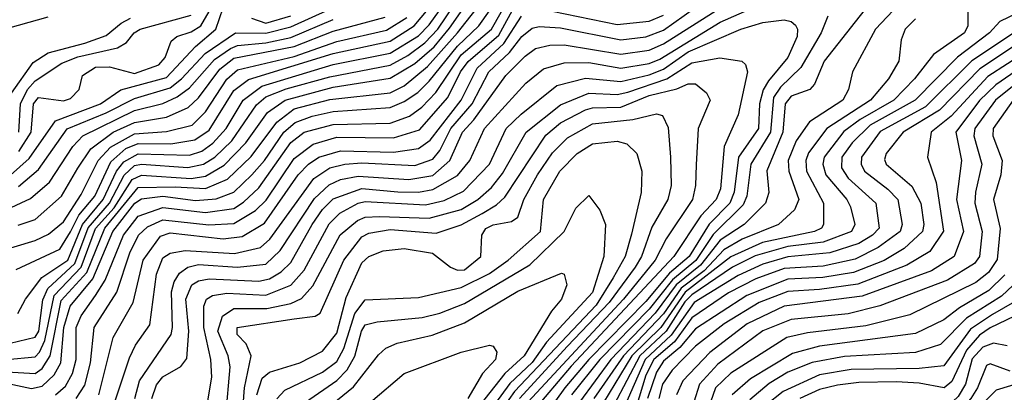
# Model space of a CAD drawing. Extents: x 501367 to 657802, y 482273 to 547541.
# Tile 480 of 656: x 569692 to 572465, y 531442 to 532492. Entities that reach past the tile are written whole.
import ezdxf

# ---------------------------------------------------------------- set-up
doc = ezdxf.new("R2010")
doc.units = 0

msp = doc.modelspace()

# ---------------------------------------------------------------- linework, layer by layer
at = {"layer": '0CON20XD'}
for points in [[(569792.3, 531435), (569820.5, 531459.5), (569839.9, 531495), (569850.4, 531535), (569850.8, 531625), (569865, 531657.4), (569905.1, 531715), (569931.9, 531758.1), (569984.4, 531885), (570025, 531938.2), (570095, 531963.2), (570215, 531948.8), (570295, 531960.5), (570322.3, 531977.7), (570365, 532018.3), (570455, 532145.9), (570492.7, 532175), (570575, 532197.1), (570735, 532200.4), (570789.5, 532220.5), (570824.6, 532245.4), (570863.6, 532286.4), (570935, 532393.2), (571020.5, 532465), (571095, 532596.7)], [(570063.7, 531425), (570076.5, 531463.5), (570095, 531486.2), (570145.2, 531514.8), (570162.5, 531537.5), (570168.3, 531615), (570159.8, 531705), (570176.7, 531745), (570195, 531756.1), (570225, 531762.4), (570365, 531755.7), (570395, 531761.7), (570428.4, 531781.6), (570455, 531807.7), (570515, 531915.2), (570545, 531957.6), (570575, 531987.1), (570655, 532016.4), (570757.1, 532007.1), (570815, 532006), (570855, 532013.3), (570925, 532053.4), (570959.8, 532095), (571001, 532185), (571117.1, 532312.9), (571166.8, 532353.2), (571225, 532370.8), (571295, 532371.1), (571385, 532355.1), (571465, 532368.1), (571495, 532380.8), (571665, 532485.1), (571855, 532569.2)], [(569655, 531534.9), (569735, 531542.6), (569747.4, 531555), (569762, 531588), (569789.1, 531715), (569865, 531794.5), (569905, 531903.7), (569957.7, 531962.3), (570008.3, 532041.7), (570035, 532054.1), (570175, 532044.8), (570215, 532050.8), (570267.9, 532082.1), (570328.4, 532145), (570389.7, 532230.3), (570439.6, 532265), (570575, 532301.7), (570735, 532326.9), (570805, 532368.5), (570858.9, 532415), (570902.4, 532467.6), (570959.5, 532550.5)], [(569655, 531500.1), (569735, 531495.6), (569755, 531509.1), (569777.5, 531545), (569808.8, 531701.2), (569880.5, 531779.5), (569931, 531905), (570025, 532019.6), (570129.1, 532020.9), (570215, 532016.6), (570277.2, 532042.8), (570343.2, 532106.8), (570416.3, 532203.7), (570465, 532240.7), (570565, 532267.2), (570735, 532286.1), (570775, 532306), (570840.2, 532359.8), (570925.1, 532455), (570987.6, 532535)], [(569665, 531581), (569735, 531597.8), (569745.8, 531615), (569757, 531703), (569770.4, 531735), (569846.7, 531805), (569884.4, 531905.6), (569944.5, 531975), (569986.1, 532053.9), (570015, 532081), (570035, 532084.8), (570165, 532075.9), (570209.8, 532085), (570241.7, 532105), (570289.1, 532150.9), (570358.2, 532251.8), (570385.2, 532274.8), (570442.5, 532297.5), (570565, 532331.2), (570735, 532363.9), (570785, 532390.7), (570833.2, 532426.8), (570869.2, 532465), (570916.5, 532535)], [(569665.9, 532054.1), (569718.6, 532101.4), (569792.8, 532207.2), (569919.6, 532255), (569976.1, 532293.9), (570105, 532328.7), (570186.6, 532416.6), (570244.4, 532465), (570265, 532525.2)], [(569681.3, 531788.7), (569805, 531845.2), (569835, 531894.5), (569858.6, 531941.4), (569903.2, 531995), (569948.7, 532091.3), (569991, 532129), (570025, 532143.3), (570117.3, 532142.7), (570185, 532153.3), (570225, 532180.5), (570295, 532292.4), (570336.3, 532323.7), (570575, 532396.7), (570735, 532431.2), (570802.5, 532475), (570861.5, 532545)], [(569686, 531664), (569708.1, 531705), (569753.8, 531766.2), (569826.8, 531815), (569868.2, 531915), (569926.4, 531985), (569963.8, 532065), (569985, 532091.9), (570025, 532114.3), (570170.3, 532110.3), (570205, 532122), (570235.9, 532144.1), (570273.1, 532185), (570321.5, 532265), (570374.1, 532305), (570575, 532365.6), (570735, 532397.9), (570815, 532446.7), (570845, 532477.3), (570886.1, 532535)], [(569689.1, 532120.9), (569724.2, 532175), (569730.9, 532255), (569745, 532272.5), (569815, 532263.6), (569835, 532270), (569859.3, 532295), (569868.6, 532335), (569905, 532358.2), (569945, 532358.9), (570015, 532340.3), (570083.3, 532365), (570101.6, 532385), (570118.3, 532431.7), (570134.6, 532445), (570175, 532457.6), (570202.1, 532475), (570245, 532549.4)], [(569850.9, 531425), (569875, 531462.4), (569891.2, 531525), (569901.7, 531625), (569965.1, 531724.9), (570001.9, 531835), (570026, 531885), (570051.3, 531908.7), (570095, 531928.6), (570224.1, 531914.1), (570295, 531917.9), (570355.8, 531954.2), (570386.2, 531983.8), (570465, 532101.1), (570518.5, 532141.5), (570585, 532160.7), (570745, 532159.4), (570818.1, 532181.9), (570897.2, 532272.8), (570933.7, 532345), (570955, 532374.4), (571041.4, 532448.6), (571091, 532539)], [(569955.5, 531404.5), (570000.7, 531539.3), (570017.9, 531575), (570057.7, 531632.3), (570077.1, 531775), (570095, 531820.7), (570115, 531834.5), (570157.8, 531842.2), (570296.5, 531833.5), (570369.7, 531850.3), (570396.4, 531873.6), (570520.6, 532045), (570565, 532074.7), (570607.1, 532085), (570655, 532088.5), (570805, 532081.3), (570855, 532099.5), (570875, 532123.7), (570906.4, 532185), (570966.6, 532255), (571013.2, 532345), (571070.9, 532399.1), (571106.1, 532445), (571135, 532468.5), (571155, 532472.8), (571215, 532469), (571385, 532435.5), (571455, 532443.5), (571505, 532462.3), (571621.8, 532545)], [(570015.6, 531425), (570028.9, 531475), (570117.9, 531605), (570122.3, 531625), (570119.3, 531725), (570126.4, 531753.6), (570142.2, 531777.8), (570165.5, 531794.5), (570195, 531802.4), (570305.1, 531794.9), (570385, 531803.4), (570425, 531841.9), (570521.7, 531988.3), (570562.9, 532027.1), (570595, 532041.9), (570645, 532051.5), (570787.8, 532042.2), (570855, 532053.4), (570903.3, 532095), (570938.5, 532175), (570970.6, 532209.4), (571060.8, 532335), (571115, 532389.2), (571145, 532410.6), (571185, 532420), (571225, 532421.1), (571385, 532394.7), (571465, 532405.9), (571505, 532424.2), (571689.5, 532540.5)], [(572083.7, 532535), (571958, 532375), (571930.1, 532309.9), (571917.3, 532295), (571865, 532276.2), (571847.5, 532255), (571841.6, 532175), (571796.4, 532066.4), (571801.6, 532005), (571792.5, 531975), (571732.6, 531915), (571665, 531870.9), (571609.2, 531800.8), (571540.8, 531745), (571481.7, 531665), (571356.8, 531535), (571268.8, 531415)], [(572168.1, 532535), (572102.1, 532465), (572037.3, 532345), (572026.7, 532295), (572010.4, 532265), (571916.2, 532203.8), (571878.9, 532151.1), (571856.4, 532095), (571858.6, 532065), (571885.9, 531985), (571874.1, 531955.9), (571829.1, 531915), (571726.5, 531873.5), (571675, 531843.7), (571619.5, 531785), (571554.5, 531735.5), (571505, 531663.8), (571392.3, 531545), (571308.6, 531425)], [(572362, 532525), (572362, 532475), (572353, 532455), (572265.9, 532394.1), (572212.4, 532325), (572153.9, 532265), (572059.1, 532210.9), (572012.8, 532177.2), (571957.4, 532105), (571954.4, 532085), (571962.4, 532055), (572021.2, 531985), (572031.5, 531965), (572044.4, 531915), (572035, 531895.2), (571955, 531865.4), (571855, 531852.9), (571763.4, 531826.6), (571699.6, 531795), (571585, 531717.4), (571565, 531696.8), (571512.7, 531615), (571438.5, 531545), (571365, 531406)], [(569771.3, 532498.7), (569471.8, 532415)], [(569575, 531485.4), (569725, 531453.3), (569755, 531459.5), (569788.4, 531491.6), (569807.3, 531525), (569815.6, 531625), (569833.5, 531685), (569898, 531762), (569953.6, 531895), (570015.8, 531975), (570035, 531987.6), (570095, 531994.8), (570187, 531983), (570245, 531987), (570295, 532005.9), (570345.5, 532054.5), (570381.3, 532095), (570435.3, 532175), (570467.2, 532202.8), (570515, 532220.6), (570575, 532233.5), (570735, 532244.7), (570775, 532261.9), (570812.8, 532287.2), (570845, 532318.6), (570925, 532417.8), (570985.1, 532475), (571015, 532516.4)], [(569615.6, 531834.4), (569735, 531869.7), (569772.4, 531887.6), (569815, 531922.9), (569865, 531999.5), (569912.4, 532095), (569947.6, 532132.4), (570015, 532170.4), (570105, 532176.6), (570177.5, 532195), (570215, 532232.4), (570275, 532324.6), (570305, 532350.8), (570465, 532388.5), (570585, 532430.5), (570725, 532462.1), (570781.9, 532498.1)], [(569668.2, 532285), (569729.1, 532370.9), (569771.7, 532398.3), (569875.4, 532425.4), (569935, 532447.3), (569977.5, 532482.5), (570003.8, 532496.2)], [(569687.2, 531912.8), (569735, 531928.8), (569809.7, 531995), (569855, 532073.8), (569892.3, 532127.7), (569954.8, 532175), (570015, 532202.2), (570105, 532217.7), (570165.8, 532244.3), (570195, 532271.8), (570255, 532352.3), (570295, 532383.7), (570465, 532416.5), (570575, 532459.5), (570721.3, 532498.7)], [(569687.9, 532022.1), (569745, 532069.5), (569825.1, 532184.9), (569935, 532229.1), (570015, 532270.3), (570115, 532300.4), (570147.6, 532325), (570213.7, 532396.3), (570299.6, 532455), (570385, 532453.7), (570455, 532471.7), (570565, 532521.6)], [(569688.8, 532175), (569693.9, 532255), (569713.5, 532295), (569735, 532319.6), (569810.6, 532369.4), (569855, 532387.4), (569967, 532413), (569992.1, 532427.9), (570014.4, 532455), (570031.3, 532465), (570175, 532504.2)], [(569914.6, 531435), (569955, 531596.7), (570011.2, 531695), (570039, 531815), (570087.9, 531882.1), (570115, 531891.5), (570265, 531874.3), (570318.7, 531881.3), (570381.1, 531918.9), (570476.1, 532055), (570504.8, 532085), (570534.4, 532105), (570595, 532122.8), (570745, 532118.9), (570815, 532129.2), (570847.5, 532152.5), (570934.9, 532265), (570979.9, 532355), (571055, 532424.7), (571105, 532501.7)], [(570345, 532495.8), (570385, 532481.8), (570455, 532503.2)], [(571155, 532523.6), (571375, 532478.4), (571465, 532487.4), (571505.5, 532505)], [(571968.2, 532501.8), (571949.2, 532455), (571892.3, 532357.7), (571835, 532301.9), (571815, 532272.6), (571806.1, 532175), (571751, 532085), (571739.8, 531995), (571729.6, 531970.4), (571645, 531886.7), (571596.2, 531813.8), (571530.6, 531759.4), (571465, 531676.9), (571325.7, 531535), (571246.4, 531435)], [(572505, 532512.4), (572452.8, 532487.2), (572423.8, 532455), (572333.3, 532386.7), (572214.5, 532265), (572086.9, 532195), (572036.9, 532145), (572007.9, 532105), (572006.8, 532075), (572025, 532045.5), (572102.9, 531975), (572112.3, 531905), (572094.1, 531885), (572055, 531862), (571973.8, 531835), (571855, 531823.9), (571785, 531803.1), (571715, 531771.2), (571591.6, 531695), (571526.4, 531603.6), (571453.5, 531535), (571374.9, 531355.1)], [(569655, 531957.7), (569721.6, 531988.4), (569775.4, 532034.6), (569841, 532135), (569869.4, 532165), (570015, 532236.1), (570095, 532256.2), (570135.5, 532274.5), (570169.7, 532300.3), (570239.9, 532380.1), (570285, 532411), (570305, 532418.9), (570385, 532426.7), (570455, 532442), (570575, 532492.6)], [(570221.9, 531418.1), (570233.1, 531485), (570229.7, 531535), (570210.2, 531625), (570210.2, 531685), (570217.6, 531705), (570235, 531715.4), (570275, 531722.1), (570385, 531716.3), (570455, 531744), (570493.2, 531786.8), (570563.1, 531916.9), (570593.5, 531946.5), (570645, 531974.9), (570665, 531979.6), (570835, 531970.7), (570887.3, 531982.7), (570941.3, 532008.7), (571015, 532084.8), (571062.3, 532185), (571103.8, 532226.2), (571205, 532306.4), (571285, 532327.3), (571385, 532318.1), (571465, 532336.6), (571505, 532352.4), (571575, 532401), (571723.4, 532465), (571785, 532484.3), (571845, 532491.5), (571865, 532487), (571876.6, 532476.6), (571882.6, 532465), (571881.2, 532445), (571855.8, 532385), (571800.5, 532319.5), (571786.1, 532293.9), (571775.3, 532255), (571772.6, 532185), (571716.8, 532105), (571703.8, 532006.2), (571691.9, 531975), (571634.1, 531915.9), (571577.3, 531825), (571521.9, 531778.1), (571455, 531698.1), (571294.4, 531535), (571226.9, 531455), (571148.7, 531345)], [(572215, 532494), (572186, 532465), (572174.3, 532435), (572167.8, 532375), (572139.1, 532325), (572087.9, 532265), (571964.9, 532185.1), (571913.5, 532116.5), (571906.1, 532095), (571908.1, 532065), (571955.5, 531975), (571955.7, 531915), (571950.5, 531905), (571930.4, 531895), (571784.2, 531864.2), (571695, 531824.1), (571566, 531724), (571498, 531625), (571416.3, 531545), (571336.1, 531413.9)], [(572578.2, 532475), (572396.2, 532353.8), (572282.7, 532237.3), (572180.4, 532175), (572132.6, 532115), (572127.7, 532097.7), (572131.9, 532085), (572205, 532022.6), (572230, 531975), (572238, 531915), (572234.8, 531895), (572182.8, 531847.2), (572126.4, 531813.6), (572040.6, 531779.4), (571954.3, 531765.7), (571855, 531761.1), (571739.5, 531715), (571595, 531620.8), (571551.5, 531568.5), (571505, 531530.2), (571485, 531498.9), (571459.7, 531425)], [(572508.3, 532465), (572373.7, 532376.3), (572243.2, 532246.8), (572115, 532177.3), (572062.9, 532105), (572062.1, 532085), (572071, 532065), (572137.4, 532015), (572165.5, 531985), (572177.7, 531915), (572171.5, 531895), (572109.9, 531850.1), (572045, 531817.2), (571955, 531798), (571845, 531790.8), (571765, 531761.7), (571687.8, 531722.2), (571585, 531651.8), (571536.1, 531585), (571478.3, 531535), (571455, 531490.6), (571410.9, 531345)], [(572585, 532439.2), (572418.4, 532331.6), (572315, 532219.9), (572259.4, 532175), (572248.4, 532105), (572273.6, 532033.6), (572293.6, 531896.4), (572255, 531839), (572190.3, 531800.3), (572052.8, 531747.2), (571945, 531731.8), (571855, 531726.7), (571774.8, 531695), (571675.8, 531635), (571595, 531572.1), (571529.3, 531505), (571501.9, 531465), (571491.9, 531425)], [(572610.7, 532425), (572441.2, 532308.8), (572395, 532264.3), (572328.5, 532175), (572344.5, 532095), (572330.9, 531985), (572350.3, 531895), (572323.9, 531825), (572259.7, 531785), (572065, 531712.9), (571845, 531684.7), (571741, 531635), (571635.2, 531554.8), (571559.6, 531475), (571541.4, 531435)], [(570272.2, 531375), (570284.1, 531514.1), (570279, 531545), (570250, 531615), (570263.1, 531656.9), (570295, 531678.6), (570388.2, 531678.2), (570455, 531692.6), (570485, 531706.7), (570517.4, 531742.6), (570594.2, 531885.7), (570643.3, 531926.7), (570665, 531935.3), (570705, 531938), (570845, 531932.5), (570935, 531957.4), (570982, 531985), (571021, 532019), (571051.3, 532058.7), (571118.2, 532175), (571215, 532252.2), (571295, 532285.3), (571375, 532281.2), (571405, 532287.7), (571514.5, 532325), (571585, 532370.6), (571664.1, 532384.1), (571725.3, 532375.3), (571735.8, 532365.8), (571741.8, 532345), (571715, 532224.3), (571675.8, 532135), (571665.7, 532015.7), (571653.3, 531985), (571610.4, 531939.6), (571534.2, 531825), (571245, 531515.6), (571135, 531386)], [(572554.1, 532355.9), (572440.4, 532265), (572381.7, 532185), (572379.2, 532165), (572402, 532085), (572383.6, 532006.4), (572382.1, 531975), (572403, 531895), (572394.9, 531825.1), (572381, 531805), (572305, 531758), (572114.6, 531685.5), (572025, 531663.3), (571865, 531647.4), (571785, 531615.6), (571658.4, 531521.6), (571606.4, 531465), (571590.6, 531415)], [(570316.6, 531343.4), (570324.6, 531455.4), (570343.8, 531545), (570329.2, 531579.2), (570304.4, 531605), (570304.3, 531625), (570465, 531649.3), (570523.6, 531656.4), (570537.8, 531665), (570604.3, 531815), (570655, 531880.7), (570675, 531890.4), (570735, 531901.2), (570865, 531890.3), (570935, 531914.4), (570994.2, 531945.8), (571035, 531970.7), (571057.7, 531992.3), (571173.5, 532166.5), (571215, 532201.1), (571285, 532237.8), (571305, 532243.8), (571385, 532245.7), (571465, 532278), (571542.6, 532297.4), (571575, 532311.6), (571595, 532311.1), (571626, 532286), (571636.4, 532265), (571602.4, 532185), (571597.2, 532082.8), (571595.6, 532025), (571586.6, 531985), (571512.2, 531875), (571481.4, 531815), (571392.3, 531705), (571123.2, 531415)], [(572489.9, 532265), (572433.5, 532185), (572432.4, 532165), (572458.9, 532095), (572455.1, 532055), (572434.6, 531985), (572453.5, 531903.5), (572445, 531816.8), (572420.3, 531779.7), (572385, 531751.5), (572199, 531661), (572075, 531629.3), (571910.4, 531609.6), (571852.9, 531597.1), (571695, 531495.9), (571651.5, 531455), (571637.5, 531415)], [(570359.2, 531435), (570375, 531482.5), (570395, 531499.4), (570480.4, 531525), (570545, 531558.1), (570585, 531608.6), (570611, 531709), (570655, 531807.2), (570674.7, 531825.3), (570715, 531840.7), (570775, 531847.7), (570854.7, 531834.7), (570905, 531794.8), (570925, 531786.2), (570945, 531787), (570990.7, 531825), (570993, 531885), (571005, 531903.9), (571025, 531913.7), (571076.6, 531923.4), (571094.4, 531935.6), (571111.7, 531985), (571150.4, 532055), (571192.9, 532117.1), (571235, 532158.7), (571305, 532198.8), (571418.8, 532211.2), (571485, 532226.7), (571502.4, 532222.4), (571518.3, 532188.3), (571525.2, 532105), (571526.5, 532025), (571517.5, 531985), (571472.4, 531907.6), (571442.9, 531825), (571425.3, 531795), (571351.8, 531695), (571235, 531572.5), (571099.3, 531425)], [(570415.9, 531424.1), (570438.8, 531448.8), (570545, 531499.2), (570585, 531529), (570604.4, 531565.6), (570635.9, 531664.1), (570665, 531703.2), (570815, 531709.5), (570935, 531737.2), (571015, 531776.8), (571067.6, 531815), (571158.5, 531895), (571167.1, 531985), (571212.7, 532065), (571262, 532115), (571305, 532142.6), (571375, 532149.3), (571402, 532142), (571430, 532115), (571444.2, 532065), (571442.4, 532005), (571415, 531887.5), (571397, 531825), (571363, 531765), (571315, 531688.2), (571085, 531444.4), (571021.5, 531355)], [(570497.1, 531415), (570585, 531476.1), (570614.1, 531505.9), (570635.7, 531544.3), (570654.1, 531615), (570665, 531632.4), (570698.7, 531641.3), (570825, 531653.3), (570875.4, 531665), (570945, 531692.5), (571128.3, 531801.8), (571225.3, 531895), (571258.5, 531961.5), (571295, 531996.7), (571325.4, 531955), (571341.6, 531915), (571337.1, 531825), (571305, 531723.8), (571176, 531584), (571135, 531526.2), (571072.6, 531467.4), (570975.6, 531335)], [(570541.7, 531385), (570632.3, 531457.7), (570702, 531548), (570723.1, 531566.9), (570755, 531580.7), (570853.7, 531603.7), (570945, 531638.4), (571095, 531727.7), (571217.9, 531777.9), (571225.4, 531775), (571232.8, 531745), (571217.7, 531705), (571189.5, 531670.5), (571112.4, 531545), (571058.6, 531495), (570959.6, 531370.4)], [(572466.4, 531773.6), (572421.1, 531728.9), (572339.2, 531680.8), (572295, 531646.4), (572215, 531608.4), (571945, 531572.7), (571868.6, 531551.4), (571749.9, 531480.1), (571698.3, 531435)], [(572523.3, 531775), (572457, 531713), (572358.6, 531651.4), (572285, 531576.8), (572215, 531554.3), (572015, 531542.8), (571923.5, 531526.5), (571855, 531499.1), (571803.1, 531466.9), (571748.7, 531421.3)], [(572524.8, 531715), (572431.8, 531661.8), (572369.7, 531620.3), (572295, 531517.2), (572225, 531509.1), (572033.7, 531506.3), (571945, 531492), (571842, 531445), (571792.7, 531405)], [(572587.8, 531702.2), (572425, 531623.9), (572395, 531603), (572359.1, 531560.9), (572317, 531473), (572295.3, 531455), (572225, 531468.1), (572161.7, 531471.7), (572055, 531470.2), (571995, 531462.5), (571945, 531450.4), (571889.4, 531425)], [(570679.7, 531415), (570775, 531495.3), (570935, 531555.7), (571015, 531575.6), (571025, 531571.9), (571035.9, 531555), (571031.6, 531535), (570994.8, 531495.2), (570954, 531425)], [(572473.3, 531573.3), (572435, 531580.4), (572405, 531569.1), (572375, 531537), (572355.4, 531465), (572335, 531430.9), (572305, 531402.5), (572258.6, 531381.4), (572225, 531353.1), (572185, 531350), (572155, 531354.7), (572143.7, 531363.7)], [(572481.5, 531501.5), (572425, 531522.9), (572415, 531518.2), (572390, 531455), (572371.2, 531425), (572315, 531362.1), (572285, 531338), (572215, 531311), (572135, 531314.3), (572101, 531331), (572063.1, 531375), (572025, 531387.3), (571981.9, 531375), (571931.5, 531345), (571922.3, 531325), (571917.3, 531265), (571886.3, 531185), (571892.5, 531125), (571908, 531085), (571927.7, 531055), (572028.9, 530998.9)], [(572675, 531519.3), (572442, 531448), (572315, 531322.8)]]:
    msp.add_lwpolyline(points, dxfattribs=at)

doc.saveas('drawing.dxf')
